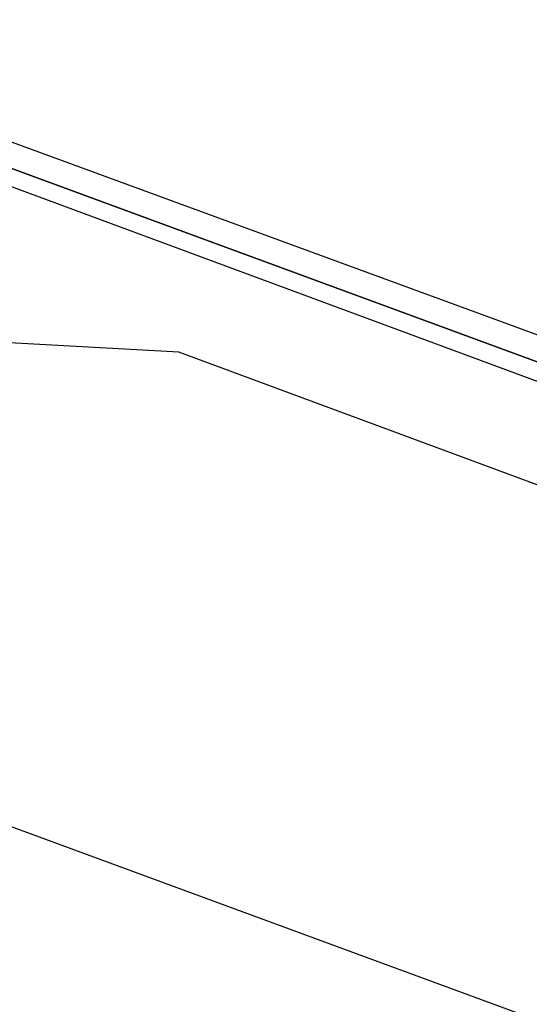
# Model space of a CAD drawing. Header units: feet. Extents: x -79 to 198, y -22 to 181.
# Tile 951 of 982: x 123.359 to 123.874, y 147.198 to 148.194. Entities that reach past the tile are written whole.
import ezdxf

# ---------------------------------------------------------------- set-up
doc = ezdxf.new("R2010")
doc.units = ezdxf.units.FT
doc.layers.add('A-AREA-UNIDAD', color=30, linetype='CONTINUOUS')
doc.layers.add('A-LINEA', color=7, linetype='CONTINUOUS')

msp = doc.modelspace()

# ---------------------------------------------------------------- linework, layer by layer
at = {"layer": 'A-AREA-UNIDAD'}
msp.add_lwpolyline([(137.088, 126.2044), (136.16, 134.0622), (134.688, 143.2533), (134.048, 143.2889), (134, 143.5378), (130.912, 144.9422), (130.4, 144.9422), (130.208, 145.2622), (127.168, 146.4889), (126.672, 146.4889), (126.64, 146.7022), (123.52, 147.8578), (122.88, 147.8933), (122.848, 148.0889), (115.808, 150.2578)], dxfattribs=at)
at = {"layer": 'A-LINEA'}
msp.add_line((123.1333, 147.4578), (126.6133, 146.1778), dxfattribs=at)
msp.add_line((123.1333, 147.4578), (126.6133, 146.1778), dxfattribs=at)
for points in [[(123.24, 148.1111), (126.9467, 146.7511), (126.9467, 146.7378), (126.9467, 146.7244), (126.9333, 146.7244), (123.24, 148.0844), (123.24, 148.0978), (123.24, 148.1111)], [(123.24, 148.1111), (126.9467, 146.7511), (126.9467, 146.7378), (126.9467, 146.7244), (126.9333, 146.7244), (123.24, 148.0844), (123.24, 148.0978), (123.24, 148.1111)], [(123.24, 148.0844), (126.9333, 146.7244), (126.9333, 146.7111), (126.9333, 146.6978), (123.2267, 148.0711), (123.24, 148.0844)], [(123.24, 148.0844), (126.9333, 146.7244), (126.9333, 146.7111), (126.9333, 146.6978), (123.2267, 148.0711), (123.24, 148.0844)]]:
    msp.add_lwpolyline(points, dxfattribs=at)

doc.saveas('drawing.dxf')
